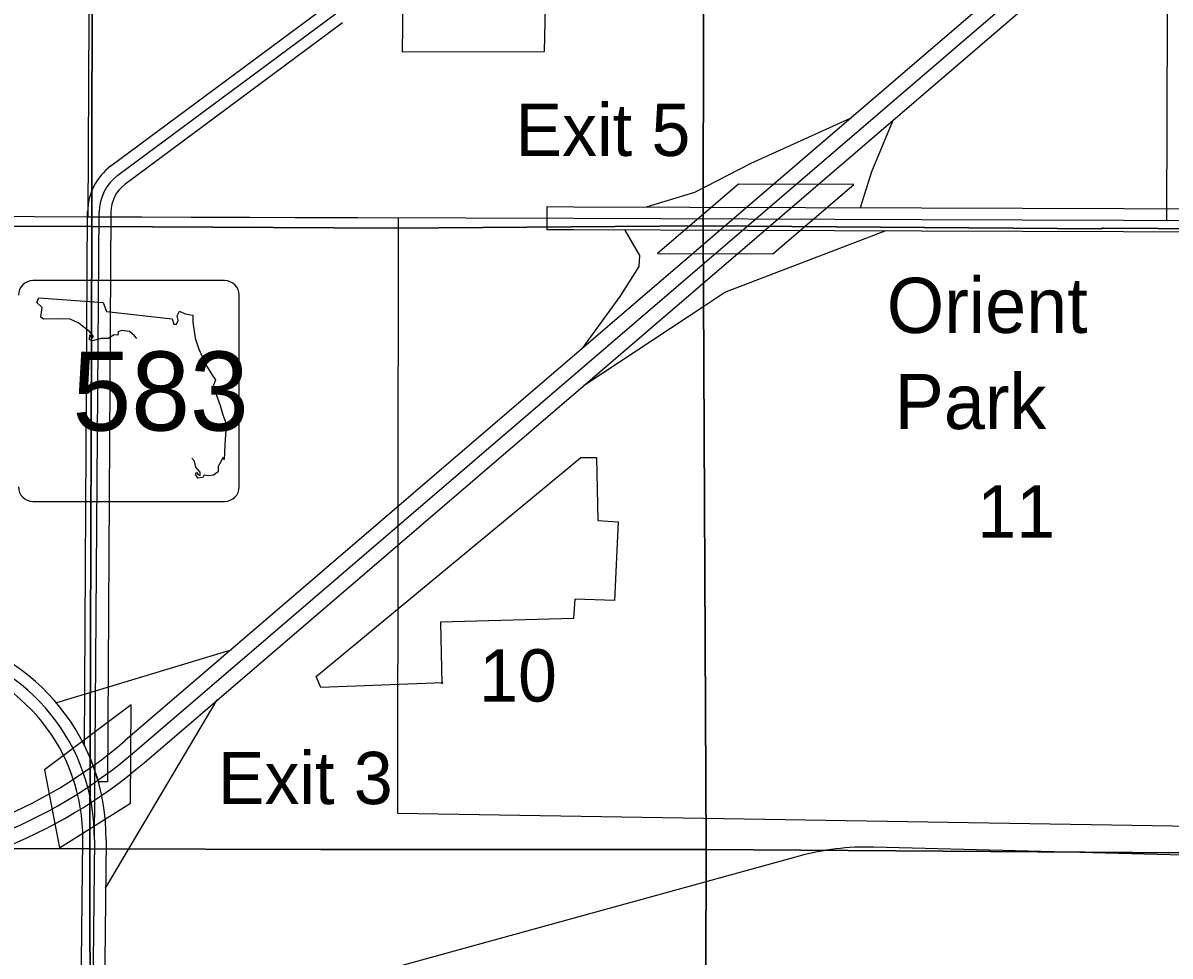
# Model space of a CAD drawing. Extents: x 380424 to 701066, y 1117407 to 1412949.
# Drawn here: x 525908 to 535783, y 1319900 to 1327929 of the extents above; entities that cross this region are included whole.
import ezdxf

# ---------------------------------------------------------------- set-up
doc = ezdxf.new("R2010")
doc.units = 0
for name, color, linetype in [('Cities Incorporated Area', 7, 'Continuous'), ('Communities and Subdivisions Names without Post Office', 7, 'Continuous'), ('County Routes Highway Center Lines', 7, 'Continuous'), ('Interstate Divided Highway Outline and Fill', 7, 'Continuous'), ('Interstate Highway Center Lines', 7, 'Continuous'), ('Interstate Ramps', 7, 'Continuous'), ('Interstates Related Text', 7, 'Continuous'), ('Lakes and Ponds', 7, 'Continuous'), ('Local Roads Paved', 7, 'Continuous'), ('Masks for Road Features', 7, 'Continuous'), ('Roadshilelds State Highways', 7, 'Continuous'), ('Section Lines', 7, 'Continuous'), ('Section Numbers', 7, 'Continuous'), ('State Route Divided Highway Outline and Fill', 7, 'Continuous'), ('State Routes Highway Center Lines', 7, 'Continuous'), ('US Route Divided Highway Outline and Fill', 7, 'Continuous'), ('US Routes Highway Center Lines', 7, 'Continuous')]:
    doc.layers.add(name, color=color, linetype=linetype)

msp = doc.modelspace()

# ---------------------------------------------------------------- linework, layer by layer
at = {"layer": 'Cities Incorporated Area'}
msp.add_lwpolyline([(534550.1, 1358334.1), (529741.5, 1358332.9), (528606.7, 1358332.6), (526669.3, 1358335.6), (526713.4, 1352805), (527981.2, 1352798.7), (527906.4, 1344548.2), (527883.7, 1342040), (527913.2, 1341844.5), (525643.8, 1341105.6), (524994.6, 1340530.3), (523947.9, 1340351.5), (523933.5, 1334150.2), (526494.3, 1334156.5), (526500.6, 1333155.9), (526466.5, 1326261.8), (529137.6, 1326252.9), (529132.4, 1321128.9), (537210.7, 1320996.4)], dxfattribs=at)
at = {"layer": 'County Routes Highway Center Lines'}
for p, q in [((537865.3, 1320717.2), (533230.1, 1320837)), ((532588.8, 1320758.9), (524812, 1318621))]:
    msp.add_line(p, q, dxfattribs=at)
msp.add_arc((533173.1, 1318633.4), 2204.3, 88.51977, 105.37129, dxfattribs=at)
at = {"layer": 'Interstate Divided Highway Outline and Fill'}
for p, q in [((538015.7, 1331381.8), (526787.9, 1321753.2)), ((526950.7, 1321563.4), (538178.4, 1331192))]:
    msp.add_line(p, q, dxfattribs=at)
for radius in [4087.6, 4337.6]:
    msp.add_arc((524127, 1324856.1), radius, 271.57295, 310.61557, dxfattribs=at)
at = {"layer": 'Interstate Highway Center Lines'}
msp.add_line((526869.3, 1321658.3), (538097.1, 1331286.9), dxfattribs=at)
msp.add_arc((524127, 1324856.1), 4212.6, 271.57295, 310.61557, dxfattribs=at)
at = {"layer": 'Interstate Ramps'}
msp.add_line((527696.4, 1322532.3), (526195.7, 1322078.8), dxfattribs=at)
for points in [[(531275.8, 1326345.9), (531692.8, 1326473.3), (532177.7, 1326723.6), (533037.8, 1327112.9)], [(533117.5, 1326339.8), (533214.4, 1326649.6), (533398.9, 1327093.2)], [(530728.9, 1325132.8), (531048.1, 1325576.4), (531214, 1325834.9), (531217.1, 1325927.6), (531090.7, 1326146.5)], [(530740.5, 1324813.4), (531777.8, 1325496.9), (531949.8, 1325613), (533331.6, 1326139.1)], [(526618.5, 1320484.7), (527580.6, 1322103.6)]]:
    msp.add_lwpolyline(points, dxfattribs=at)
at = {"layer": 'Lakes and Ponds'}
for points in [[(529178.9, 1328125.6), (529172.4, 1327679.6), (530396.7, 1327682.8), (530419.5, 1328712.2), (529823.6, 1328712.2), (529810.6, 1328161.7), (529807.3, 1328142.1)], [(529523.5, 1322251.8), (528472.4, 1322210.2), (528430.7, 1322303.9), (530710, 1324188.5), (530845.3, 1324188.5), (530855.7, 1323647.1), (531032.6, 1323636.7), (531001.4, 1322959.9), (530658, 1322970.3), (530647.6, 1322803.7), (529502.7, 1322772.5), (529513.1, 1322241.4)]]:
    msp.add_lwpolyline(points, close=True, dxfattribs=at)
at = {"layer": 'Local Roads Paved'}
msp.add_lwpolyline([(535755.9, 1326231.1), (535767.4, 1329750.1), (535773.3, 1331584)], dxfattribs=at)
at = {"layer": 'Masks for Road Features'}
for points in [[(532066.3, 1326543.3), (531369.4, 1325945.6), (532364, 1325942.3), (533061, 1326540)], [(526094, 1321502.8), (526222.3, 1320831.2), (526833.4, 1321213.9), (526838.6, 1322060.1)]]:
    msp.add_lwpolyline(points, close=True, dxfattribs=at)
at = {"layer": 'Roadshilelds State Highways'}
for p, q in [((527644.2, 1325711.6), (525994.2, 1325711.6)), ((527769.2, 1323936.6), (527769.2, 1325586.6)), ((525994.2, 1323811.6), (527644.2, 1323811.6))]:
    msp.add_line(p, q, dxfattribs=at)
for points in [[(526888.9, 1325212.5), (526869.2, 1325237.9), (526826.3, 1325274.1), (526757.1, 1325284), (526727.4, 1325270.8), (526724.1, 1325241.2), (526694.4, 1325244.5), (526641.7, 1325214.8), (526582.4, 1325214.8), (526506.5, 1325195), (526480.2, 1325201.6), (526483.5, 1325244.5), (526499.9, 1325214.8), (526516.4, 1325231.3), (526480.2, 1325274.1), (526424.1, 1325317), (526387.9, 1325346.7), (526315.3, 1325379.7), (526239.5, 1325383), (526084.6, 1325379.7), (526061.5, 1325396.2), (526074.7, 1325481.9), (526028.5, 1325524.8), (526045, 1325564.4)], [(526045, 1325564.4), (526598.8, 1325524.8), (526628.5, 1325445.7), (527192.2, 1325383), (527205.4, 1325336.8), (527228.5, 1325336.8), (527244.9, 1325369.8), (527235.1, 1325409.4), (527254.8, 1325449), (527304.3, 1325425.9), (527370.2, 1325416), (527370.2, 1325353.3), (527390, 1325218.1), (527423, 1325122.4), (527492.2, 1324974), (527538.3, 1324894.9), (527564.7, 1324858.6), (527544.9, 1324802.5), (527571.3, 1324733.2), (527604.3, 1324637.6), (527627.3, 1324558.4), (527653.7, 1324489.2), (527653.7, 1324426.5), (527647.1, 1324301.2), (527643.8, 1324228.6), (527640.5, 1324172.5), (527627.4, 1324189), (527610.9, 1324152.7), (527587.8, 1324113.2), (527587.8, 1324067), (527548.2, 1324037.3), (527505.4, 1324030.7), (527469.1, 1324037.3), (527455.9, 1324017.5), (527413.1, 1324010.9), (527393.3, 1324047.2), (527403.2, 1324063.7), (527416.4, 1324040.6), (527432.9, 1324034), (527432.9, 1324063.7), (527396.6, 1324106.6), (527383.4, 1324159.3), (527360.9, 1324183.9)]]:
    msp.add_lwpolyline(points, dxfattribs=at)
for centre, start, end in [((525994.2, 1325586.6), 90.0008, 180.0008), ((527644.2, 1325586.6), 0.0008, 90.0008), ((525994.2, 1323936.6), 180.0008, 270.0008), ((527644.2, 1323936.6), 270.0008, 0.0008)]:
    msp.add_arc(centre, 125, start, end, dxfattribs=at)
at = {"layer": 'Section Lines'}
for points in [[(526506.9, 1331518.3), (526501.6, 1326178.2), (522541.9, 1326190.7), (521163, 1326203.8), (521186.3, 1331538.9), (522537.9, 1331526.6)], [(531770.9, 1331513.1), (531763.9, 1326182.8), (529109.2, 1326162.1), (526501.6, 1326178.2), (526506.9, 1331518.3), (529153.5, 1331512.4)], [(537064.3, 1331515.5), (537063.6, 1331269.4), (537096.6, 1327507.4), (537097.3, 1326151.1), (535206.3, 1326164.5), (535196.4, 1326164.5), (535196.5, 1326158.2), (531763.9, 1326182.8), (531770.9, 1331513.1), (535212.8, 1331494.9), (535212.7, 1331501.7), (535222.6, 1331502.4), (537056.9, 1331515.6)], [(526501.6, 1326178.2), (526484, 1320823.7), (522516.5, 1320824.4), (522316.9, 1320838.2), (521181.6, 1320842.8), (521163, 1326203.8), (522541.9, 1326190.7)], [(531763.9, 1326182.8), (531788.8, 1320817.7), (528471.3, 1320815.1), (526484, 1320823.7), (526501.6, 1326178.2), (529109.2, 1326162.1)], [(537097.3, 1326151.1), (537100.5, 1323134.7), (537091, 1320785.4), (537090.9, 1320779.9), (531788.8, 1320817.7), (531763.9, 1326182.8), (535196.5, 1326158.2), (535196.4, 1326164.5), (535206.3, 1326164.5)], [(526484, 1320823.7), (526493.5, 1315485), (526493.3, 1315442.6), (522855.4, 1315480.4), (521160.6, 1315519.3), (521163.1, 1316154), (521181.6, 1320842.8), (522316.9, 1320838.2), (522516.5, 1320824.4)], [(531788.8, 1320817.7), (531774.5, 1315538.1), (531771.8, 1315447.2), (526493.3, 1315442.6), (526493.5, 1315485), (526484, 1320823.7), (528471.3, 1320815.1)], [(537090.9, 1320779.9), (537007.9, 1316935.1), (537017.4, 1315966.3), (537013.8, 1315569.1), (531771.8, 1315447.2), (531774.5, 1315538.1), (531788.8, 1320817.7)]]:
    msp.add_lwpolyline(points, close=True, dxfattribs=at)
at = {"layer": 'State Route Divided Highway Outline and Fill'}
for p, q in [((526665.4, 1326698.4), (528538.2, 1328088.5)), ((528659.4, 1327929.3), (526784.6, 1326537.8)), ((526436.5, 1321713.6), (526464.7, 1326302.6))]:
    msp.add_line(p, q, dxfattribs=at)
msp.add_lwpolyline([(559861.2, 1326286.3), (559861.2, 1326086.3), (559657.9, 1326083.6), (557809.9, 1326058.4), (557322.9, 1326060), (552951.7, 1326074.4), (548418.8, 1326089.4), (533642.4, 1326138.1), (530648.4, 1326148), (530419.9, 1326148.7), (530419.9, 1326348.7), (530649.1, 1326348), (533643.1, 1326338.1), (548419.5, 1326289.4), (552952.3, 1326274.4), (557323.5, 1326260), (557808.9, 1326258.4), (559655.2, 1326283.5)], close=True, dxfattribs=at)
msp.add_lwpolyline([(526664.7, 1326301.4), (526634.5, 1321398.6), (526557.1, 1321399.1)], dxfattribs=at)
for centre, radius, start, end in [((526961.4, 1326299.6), 496.7, 126.58364, 179.64725), ((526961.4, 1326299.6), 296.7, 126.5835, 179.6472), ((524830.8, 1320917.1), 1792.3, 15.59874, 26.38218)]:
    msp.add_arc(centre, radius, start, end, dxfattribs=at)
at = {"layer": 'State Routes Highway Center Lines'}
for p, q in [((526725, 1326618.1), (528598.8, 1328008.9)), ((526523, 1320898.6), (526564.7, 1326302))]:
    msp.add_line(p, q, dxfattribs=at)
msp.add_lwpolyline([(493023.7, 1326372.1), (500010.2, 1326349), (502518.5, 1326340.7), (509056.5, 1326319.2), (511531.8, 1326311), (522281.4, 1326275.6), (530648.8, 1326248), (533642.7, 1326238.1), (548419.2, 1326189.4), (552952, 1326174.4), (557323.2, 1326160), (557809.4, 1326158.4), (559656.5, 1326183.5), (559656.5, 1326183.5), (564880.8, 1326254.7)], dxfattribs=at)
msp.add_arc((526961.4, 1326299.6), 396.7, 126.58361, 179.6472, dxfattribs=at)
at = {"layer": 'US Route Divided Highway Outline and Fill'}
for points in [[(526165.9, 1294513.9), (526214.1, 1301788.5), (526423, 1320899.7)], [(526623, 1320897.5), (526414.1, 1301786.7), (526365.9, 1294512.6)]]:
    msp.add_lwpolyline(points, dxfattribs=at)
for radius in [1792.3, 1592.3]:
    msp.add_arc((524830.8, 1320917.1), radius, 359.37362, 78.39528, dxfattribs=at)
at = {"layer": 'US Routes Highway Center Lines'}
msp.add_lwpolyline([(526523, 1320898.6), (526314.1, 1301787.6), (526265.9, 1294513.2)], dxfattribs=at)
msp.add_arc((524830.8, 1320917.1), 1692.3, 359.37362, 78.39528, dxfattribs=at)

# ---------------------------------------------------------------- texts
at = {"layer": 'Communities and Subdivisions Names without Post Office'}
for s, p in [('Orient', (533344.1, 1325261.6)), ('Park', (533411.8, 1324434.2))]:
    msp.add_text(s, height=475, rotation=0.0006, dxfattribs=at).set_placement(p)
at = {"layer": 'Interstates Related Text'}
for s, p in [('Exit 5', (530148, 1326784.4)), ('Exit 3', (527585.9, 1321206.9))]:
    msp.add_text(s, height=450, dxfattribs=at).set_placement(p)
at = {"layer": 'Roadshilelds State Highways'}
msp.add_text('583', height=680, rotation=0.0008, dxfattribs=at).set_placement((526334.2, 1324421.6))
at = {"layer": 'Section Numbers'}
for s, p in [('11', (534123.6, 1323500.4)), ('10', (529835.3, 1322089.8))]:
    msp.add_text(s, height=450, dxfattribs=at).set_placement(p)

doc.saveas('drawing.dxf')
